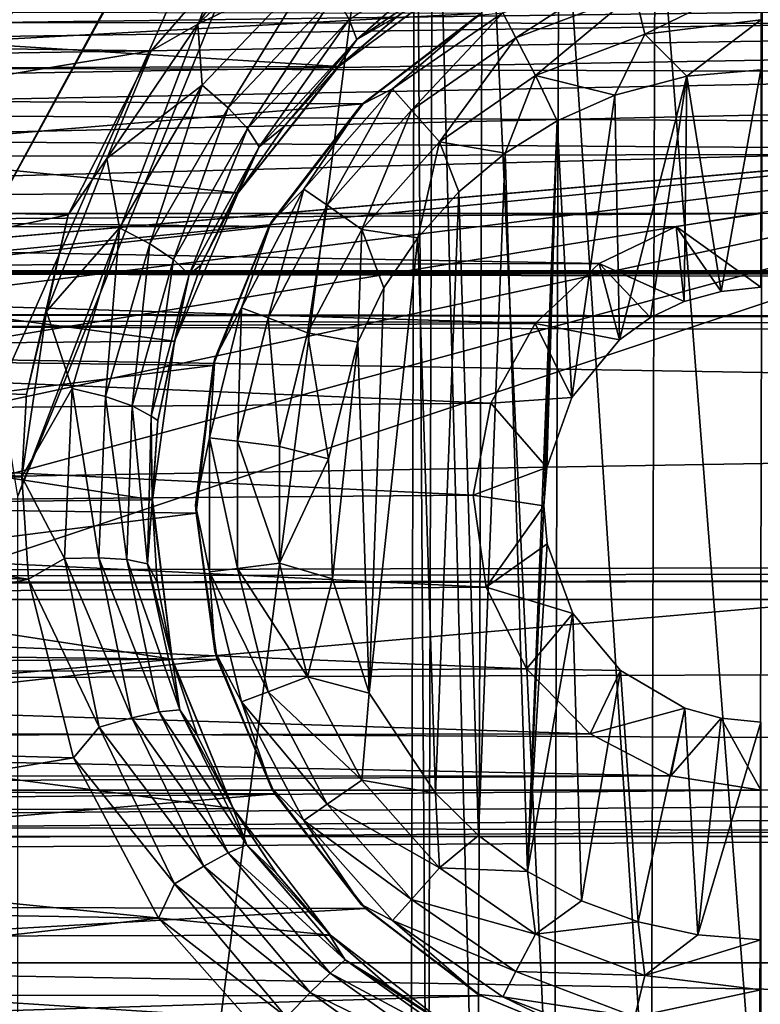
# Model space of a CAD drawing. Header units: metres. Extents: x -95 to 103, y -12 to 12.
# Tile 271 of 520: x -40.9 to -39.2, y 1.23 to 3.5. Entities that reach past the tile are written whole.
import ezdxf

# ---------------------------------------------------------------- set-up
doc = ezdxf.new("R2010")
doc.units = ezdxf.units.M
doc.layers.add('solid_P74500', color=7, linetype='CONTINUOUS')
doc.layers.add('solid_P74500_01', color=7, linetype='CONTINUOUS')

msp = doc.modelspace()

# ---------------------------------------------------------------- linework, layer by layer
at = {"layer": 'solid_P74500'}
for points in [[(-42.165943, 3.03888, -1.8), (-43.405056, 4.65, -1.8), (-39.668255, 5.292052, -1.8)], [(-41.947937, 3.150866, -1.8), (-42.165943, 3.03888, -1.8), (-39.668255, 5.292052, -1.8)], [(-41.947937, 3.150866, -1.8), (-39.668255, 5.292052, -1.8), (-39.842022, 5.118156, -1.8)], [(-41.703091, 3.190989, -1.8), (-41.947937, 3.150866, -1.8), (-39.842022, 5.118156, -1.8)], [(-41.458202, 3.152925, -1.8), (-41.703091, 3.190989, -1.8), (-39.842022, 5.118156, -1.8)], [(-41.238625, 3.042183, -1.8), (-41.458202, 3.152925, -1.8), (-39.842022, 5.118156, -1.8)], [(-41.063385, 2.868689, -1.8), (-41.238625, 3.042183, -1.8), (-39.842022, 5.118156, -1.8)], [(-41.063385, 2.868689, -1.8), (-39.842022, 5.118156, -1.8), (-39.954845, 4.898603, -1.8)], [(-40.949226, 2.648572, -1.8), (-41.063385, 2.868689, -1.8), (-39.954845, 4.898603, -1.8)], [(-40.908985, 2.4, -1.8), (-40.949226, 2.648572, -1.8), (-39.954845, 4.898603, -1.8)], [(-40.908985, 2.4, -1.8), (-39.954845, 4.898603, -1.8), (-39.994942, 4.65, -1.8)], [(-40.908985, -2.4, -1.8), (-40.908985, 2.4, -1.8), (-39.994942, 4.65, -1.8)], [(-40.006725, 0, -1.8), (-40.908985, -2.4, -1.8), (-39.994942, 4.65, -1.8)], [(-39.96603, 0.252288, -1.8), (-40.006725, 0, -1.8), (-39.994942, 4.65, -1.8)], [(-39.96603, 0.252288, -1.8), (-39.994942, 4.65, -1.8), (-39.954502, 4.400194, -1.8)], [(92.5, 3.494029, 12.000992), (92.5, 4.408051, 11.696763), (-94.018356, 3.995162, 11.844352)], [(-39.851536, 0.475095, -1.8), (-39.96603, 0.252288, -1.8), (-39.954502, 4.400194, -1.8)], [(-39.851536, 0.475095, -1.8), (-39.954502, 4.400194, -1.8), (-39.839775, 4.178985, -1.8)], [(-39.675194, 0.651567, -1.8), (-39.851536, 0.475095, -1.8), (-39.839775, 4.178985, -1.8)], [(-39.675194, 0.651567, -1.8), (-39.839775, 4.178985, -1.8), (-39.663666, 4.004628, -1.8)], [(92.5, 3.494029, 12.000992), (-94.018356, 3.995162, 11.844352), (-94.018356, 3.057308, 12.120349)], [(-39.452862, 0.765777, -1.8), (-39.675194, 0.651567, -1.8), (-39.663666, 4.004628, -1.8)], [(-39.452862, 0.765777, -1.8), (-39.663666, 4.004628, -1.8), (-39.442997, 3.893337, -1.8)], [(-39.203156, 0.806697, -1.8), (-39.452862, 0.765777, -1.8), (-39.442997, 3.893337, -1.8)], [(-39.203156, 0.806697, -1.8), (-39.442997, 3.893337, -1.8), (-39.196892, 3.855084, -1.8)], [(-38.953403, 0.767877, -1.8), (-39.203156, 0.806697, -1.8), (-39.196892, 3.855084, -1.8)], [(-84.199997, 3.049433, -8.148065), (-14.325, 3.841013, -7.806084), (-85.675003, 3.840867, -7.806155)], [(-84.199997, 3.049433, -8.148065), (-79.199997, 3.049433, -8.148065), (-14.325, 3.841013, -7.806084)], [(-79.199997, 3.049433, -8.148065), (-74.199997, 3.049433, -8.148065), (-14.325, 3.841013, -7.806084)], [(-74.199997, 3.049433, -8.148065), (-69.199997, 3.049433, -8.148065), (-14.325, 3.841013, -7.806084)], [(-69.199997, 3.049433, -8.148065), (-64.199997, 3.049433, -8.148065), (-14.325, 3.841013, -7.806084)], [(-64.199997, 3.049433, -8.148065), (-59.200001, 3.049433, -8.148065), (-14.325, 3.841013, -7.806084)], [(-59.200001, 3.049433, -8.148065), (-54.200001, 3.049433, -8.148065), (-14.325, 3.841013, -7.806084)], [(-54.200001, 3.049433, -8.148065), (-49.200001, 3.049433, -8.148065), (-14.325, 3.841013, -7.806084)], [(-49.200001, 3.049433, -8.148065), (-44.200001, 3.049433, -8.148065), (-14.325, 3.841013, -7.806084)], [(-44.200001, 3.049433, -8.148065), (-39.200001, 3.049433, -8.148065), (-14.325, 3.841013, -7.806084)], [(-40.320728, 3.746235, -11.925424), (-42.818439, 3.453269, -12.013532), (-43.094151, 3.760041, -11.921078)], [(-40.320728, 3.746235, -11.925424), (-40.602242, 3.423377, -12.022083), (-42.818439, 3.453269, -12.013532)], [(-40.494518, 3.485185, -11.999711), (-40.602242, 3.423377, -12.022083), (-40.320728, 3.746235, -11.925424)], [(-40.494518, 3.485185, -11.999711), (-40.320728, 3.746235, -11.925424), (-40.225342, 3.738253, -11.919397)], [(-40.494518, 3.485185, -11.999711), (-40.225342, 3.738253, -11.919397), (-40.226578, 3.61557, -11.920693)], [(-40.129227, 3.449822, -11.739178), (-40.147137, 3.49589, -11.822294), (-39.862034, 3.685124, -11.74824)], [(-39.851955, 3.638062, -11.66436), (-40.129227, 3.449822, -11.739178), (-39.862034, 3.685124, -11.74824)], [(-39.851955, 3.638062, -11.66436), (-40.033619, 3.504756, -11.6112), (-40.129227, 3.449822, -11.739178)], [(-40.170376, 3.387967, -10.989617), (-39.882603, 3.602482, -10.921178), (-43.510136, 3.598021, -10.922648)], [(-40.494518, 3.485185, -11.999711), (-40.226578, 3.61557, -11.920693), (-40.484955, 3.344436, -12.009718)], [(-40.425449, 3.292418, -11.971058), (-40.484955, 3.344436, -12.009718), (-40.226578, 3.61557, -11.920693)], [(-40.18029, 3.551624, -11.881824), (-40.425449, 3.292418, -11.971058), (-40.226578, 3.61557, -11.920693)], [(-40.033619, 3.504756, -11.6112), (-39.882603, 3.602482, -10.921178), (-40.170376, 3.387967, -10.989617)], [(-39.763344, 3.453363, -12.912048), (-39.793568, 3.510952, -12.814588), (-39.505669, 3.620139, -12.814588)], [(-39.490101, 3.556991, -12.912048), (-39.763344, 3.453363, -12.912048), (-39.505669, 3.620139, -12.814588)], [(-40.170376, 3.387967, -10.989617), (-43.510136, 3.598021, -10.922648), (-43.218449, 3.377074, -10.99297)], [(-39.490101, 3.556991, -12.912048), (-39.200001, 3.592215, -12.912048), (-39.466789, 3.462411, -12.977164)], [(-39.466789, 3.462411, -12.977164), (-39.200001, 3.592215, -12.912048), (-39.200001, 3.494805, -12.977164)], [(-39.490101, 3.556991, -12.912048), (-39.718075, 3.367111, -12.977164), (-39.763344, 3.453363, -12.912048)], [(-39.490101, 3.556991, -12.912048), (-39.466789, 3.462411, -12.977164), (-39.718075, 3.367111, -12.977164)], [(-8.2, 2.162539, 9.147798), (-90.699997, 2.162539, 9.147798), (-90.699997, 3.55, 8.703878)], [(-16.67, 3.05, 8.891428), (-8.2, 2.162539, 9.147798), (-90.699997, 3.55, 8.703878)], [(-16.67, 3.301332, 8.801205), (-16.67, 3.05, 8.891428), (-90.699997, 3.55, 8.703878)], [(-16.67, 3.301332, 8.801205), (-90.699997, 3.55, 8.703878), (-16.67, 3.55, 8.703878)], [(-16.950249, 3.457469, 0.5), (-16.67, 3.55, 0.5), (-88, 3.55, 0.5)], [(-42.130733, 2.890517, 0.5), (-37.956421, 3.255723, 0.5), (-88, 3.55, 0.5)], [(-16.950249, 3.457469, 0.5), (-88, 3.55, 0.5), (-37.956421, 3.255723, 0.5)], [(-40.380928, 3.244869, -11.911852), (-40.425449, 3.292418, -11.971058), (-40.18029, 3.551624, -11.881824)], [(-40.147137, 3.49589, -11.822294), (-40.380928, 3.244869, -11.911852), (-40.18029, 3.551624, -11.881824)], [(-39.842018, 3.510387, -9.256737), (-43.304291, 3.320911, -9.32639), (-43.571133, 3.51812, -9.253801)], [(-39.842018, 3.510387, -9.256737), (-40.11454, 3.302196, -9.333033), (-43.304291, 3.320911, -9.32639)], [(-39.849998, 3.505833, -12.7), (-40.11454, 3.302196, -9.333033), (-39.842018, 3.510387, -9.256737)], [(-39.793568, 3.510952, -12.814588), (-40.046974, 3.336038, -12.814588), (-39.849998, 3.505833, -12.7)], [(-40.003849, 3.287356, -12.912048), (-40.046974, 3.336038, -12.814588), (-39.793568, 3.510952, -12.814588)], [(-39.763344, 3.453363, -12.912048), (-40.003849, 3.287356, -12.912048), (-39.793568, 3.510952, -12.814588)], [(89.300003, 2.55, 12.237136), (92.5, 3.494029, 12.000992), (-94.018356, 3.057308, 12.120349)], [(-40.353828, 3.202644, -11.82919), (-40.380928, 3.244869, -11.911852), (-40.147137, 3.49589, -11.822294)], [(-40.129227, 3.449822, -11.739178), (-40.353828, 3.202644, -11.82919), (-40.147137, 3.49589, -11.822294)], [(-40.173637, 3.385997, -11.655835), (-40.033619, 3.504756, -11.6112), (-40.170376, 3.387967, -10.989617)], [(-40.129227, 3.449822, -11.739178), (-40.033619, 3.504756, -11.6112), (-40.173637, 3.385997, -11.655835)], [(-40.11924, 3.299239, -12.7), (-40.11454, 3.302196, -9.333033), (-39.849998, 3.505833, -12.7)], [(-40.046974, 3.336038, -12.814588), (-40.11924, 3.299239, -12.7), (-39.849998, 3.505833, -12.7)], [(-39.466789, 3.462411, -12.977164), (-39.200001, 3.494805, -12.977164), (-39.370331, 3.365383, -13)], [(-39.200001, 3.494805, -12.977164), (-39.200001, 3.38, -13), (-39.370331, 3.365383, -13)], [(-40.704361, 3.176526, -12.087856), (-40.602242, 3.423377, -12.022083), (-40.494518, 3.485185, -11.999711)], [(-40.704361, 3.176526, -12.087856), (-40.494518, 3.485185, -11.999711), (-40.484955, 3.344436, -12.009718)], [(-40.602242, 3.423377, -12.022083), (-42.62323, 3.089321, -12.112229), (-42.818439, 3.453269, -12.013532)], [(-40.129227, 3.449822, -11.739178), (-40.29739, 3.24933, -11.706601), (-40.353828, 3.202644, -11.82919)], [(-40.129227, 3.449822, -11.739178), (-40.173637, 3.385997, -11.655835), (-40.29739, 3.24933, -11.706601)], [(-39.763344, 3.453363, -12.912048), (-39.939251, 3.214443, -12.977164), (-40.003849, 3.287356, -12.912048)], [(-39.763344, 3.453363, -12.912048), (-39.718075, 3.367111, -12.977164), (-39.939251, 3.214443, -12.977164)], [(-39.718075, 3.367111, -12.977164), (-39.466789, 3.462411, -12.977164), (-39.535686, 3.321975, -13)], [(-39.466789, 3.462411, -12.977164), (-39.370331, 3.365383, -13), (-39.535686, 3.321975, -13)], [(-40.602242, 3.423377, -12.022083), (-40.792988, 3.046415, -12.123092), (-42.62323, 3.089321, -12.112229)], [(-40.704361, 3.176526, -12.087856), (-40.792988, 3.046415, -12.123092), (-40.602242, 3.423377, -12.022083)], [(-40.402279, 3.097138, -11.075095), (-40.170376, 3.387967, -10.989617), (-43.218449, 3.377074, -10.99297)], [(-40.402279, 3.097138, -11.075095), (-43.218449, 3.377074, -10.99297), (-42.987381, 3.07956, -11.079996)], [(-40.173637, 3.385997, -11.655835), (-40.170376, 3.387967, -10.989617), (-40.402279, 3.097138, -11.075095)], [(-40.29739, 3.24933, -11.706601), (-40.173637, 3.385997, -11.655835), (-40.402279, 3.097138, -11.075095)], [(-39.370331, 3.365383, -13), (-39.200001, 3.38, -13), (-39.291828, 2.870482, -13)], [(-39.200001, 3.38, -13), (-39.200001, 2.88, -13), (-39.291828, 2.870482, -13)], [(-39.939251, 3.214443, -12.977164), (-39.718075, 3.367111, -12.977164), (-39.788025, 3.188541, -13)], [(-39.718075, 3.367111, -12.977164), (-39.668499, 3.262584, -13), (-39.788025, 3.188541, -13)], [(-39.718075, 3.367111, -12.977164), (-39.535686, 3.321975, -13), (-39.668499, 3.262584, -13)], [(-39.535686, 3.321975, -13), (-39.370331, 3.365383, -13), (-39.525322, 2.759121, -13)], [(-39.370331, 3.365383, -13), (-39.4538, 2.810744, -13), (-39.525322, 2.759121, -13)], [(-39.370331, 3.365383, -13), (-39.376312, 2.847516, -13), (-39.4538, 2.810744, -13)], [(-39.370331, 3.365383, -13), (-39.291828, 2.870482, -13), (-39.376312, 2.847516, -13)], [(-40.704361, 3.176526, -12.087856), (-40.484955, 3.344436, -12.009718), (-40.67514, 3.016484, -12.105107)], [(-40.605118, 2.979831, -12.066458), (-40.67514, 3.016484, -12.105107), (-40.484955, 3.344436, -12.009718)], [(-40.425449, 3.292418, -11.971058), (-40.605118, 2.979831, -12.066458), (-40.484955, 3.344436, -12.009718)], [(-40.046974, 3.336038, -12.814588), (-40.25116, 3.105563, -12.814588), (-40.11924, 3.299239, -12.7)], [(-40.197632, 3.068617, -12.912048), (-40.25116, 3.105563, -12.814588), (-40.046974, 3.336038, -12.814588)], [(-40.003849, 3.287356, -12.912048), (-40.197632, 3.068617, -12.912048), (-40.046974, 3.336038, -12.814588)], [(-40.11454, 3.302196, -9.333033), (-43.086582, 3.050882, -9.41818), (-43.304291, 3.320911, -9.32639)], [(-39.668499, 3.262584, -13), (-39.535686, 3.321975, -13), (-39.634666, 2.626765, -13)], [(-39.535686, 3.321975, -13), (-39.525322, 2.759121, -13), (-39.634666, 2.626765, -13)], [(-40.11454, 3.302196, -9.333033), (-40.331928, 3.019476, -9.428296), (-43.086582, 3.050882, -9.41818)], [(-40.55072, 2.943987, -12.007269), (-40.605118, 2.979831, -12.066458), (-40.425449, 3.292418, -11.971058)], [(-40.380928, 3.244869, -11.911852), (-40.55072, 2.943987, -12.007269), (-40.425449, 3.292418, -11.971058)], [(-40.325832, 3.03, -12.7), (-40.331928, 3.019476, -9.428296), (-40.11454, 3.302196, -9.333033)], [(-40.325832, 3.03, -12.7), (-40.11454, 3.302196, -9.333033), (-40.11924, 3.299239, -12.7)], [(-40.25116, 3.105563, -12.814588), (-40.325832, 3.03, -12.7), (-40.11924, 3.299239, -12.7)], [(-40.003849, 3.287356, -12.912048), (-40.117466, 3.013281, -12.977164), (-40.197632, 3.068617, -12.912048)], [(-40.003849, 3.287356, -12.912048), (-39.939251, 3.214443, -12.977164), (-40.117466, 3.013281, -12.977164)], [(-39.736984, 1.536785, -13), (-39.788025, 3.188541, -13), (-39.668499, 3.262584, -13)], [(-39.736984, 1.536785, -13), (-39.668499, 3.262584, -13), (-39.69928, 2.377952, -13)], [(-39.668499, 3.262584, -13), (-39.69249, 2.46539, -13), (-39.69928, 2.377952, -13)], [(-39.668499, 3.262584, -13), (-39.634666, 2.626765, -13), (-39.69249, 2.46539, -13)], [(-43.453735, 1.765533, 2), (-42.043579, 1.894323, 2), (-37.956421, 3.255723, 2)], [(-43.31942, 2.109326, 2), (-43.453735, 1.765533, 2), (-37.956421, 3.255723, 2)], [(-43.105709, 2.409473, 2), (-43.31942, 2.109326, 2), (-37.956421, 3.255723, 2)], [(-42.825325, 2.648513, 2), (-43.105709, 2.409473, 2), (-37.956421, 3.255723, 2)], [(-42.494564, 2.812256, 2), (-42.825325, 2.648513, 2), (-37.956421, 3.255723, 2)], [(-42.130733, 2.890517, 2), (-42.494564, 2.812256, 2), (-37.956421, 3.255723, 2)], [(-37.956421, 3.255723, 2), (-37.956421, 3.255723, 0.5), (-42.130733, 2.890517, 0.5)], [(-42.130733, 2.890517, 2), (-37.956421, 3.255723, 2), (-42.130733, 2.890517, 0.5)], [(-42.043579, 1.894323, 2), (-37.956421, 2.251903, 2), (-37.956421, 3.255723, 2)], [(-40.514515, 2.909207, -11.924637), (-40.55072, 2.943987, -12.007269), (-40.380928, 3.244869, -11.911852)], [(-40.353828, 3.202644, -11.82919), (-40.514515, 2.909207, -11.924637), (-40.380928, 3.244869, -11.911852)], [(-40.402443, 3.09703, -11.758948), (-40.29739, 3.24933, -11.706601), (-40.402279, 3.097138, -11.075095)], [(-40.353828, 3.202644, -11.82919), (-40.29739, 3.24933, -11.706601), (-40.402443, 3.09703, -11.758948)], [(-40.353828, 3.202644, -11.82919), (-40.486797, 2.931499, -11.812193), (-40.514515, 2.909207, -11.924637)], [(-40.353828, 3.202644, -11.82919), (-40.402443, 3.09703, -11.758948), (-40.486797, 2.931499, -11.812193)], [(-40.117466, 3.013281, -12.977164), (-39.939251, 3.214443, -12.977164), (-39.98888, 2.99403, -13)], [(-39.939251, 3.214443, -12.977164), (-39.894634, 3.099296, -13), (-39.98888, 2.99403, -13)], [(-39.939251, 3.214443, -12.977164), (-39.788025, 3.188541, -13), (-39.894634, 3.099296, -13)], [(-40.843002, 2.824502, -12.176331), (-40.792988, 3.046415, -12.123092), (-40.704361, 3.176526, -12.087856)], [(-40.843002, 2.824502, -12.176331), (-40.704361, 3.176526, -12.087856), (-40.67514, 3.016484, -12.105107)], [(-39.849243, 1.619436, -13), (-39.894634, 3.099296, -13), (-39.788025, 3.188541, -13)], [(-39.736984, 1.536785, -13), (-39.849243, 1.619436, -13), (-39.788025, 3.188541, -13)], [(-40.25116, 3.105563, -12.814588), (-40.394253, 2.832921, -12.814588), (-40.325832, 3.03, -12.7)], [(-40.333443, 2.809857, -12.912048), (-40.394253, 2.832921, -12.814588), (-40.25116, 3.105563, -12.814588)], [(-40.197632, 3.068617, -12.912048), (-40.333443, 2.809857, -12.912048), (-40.25116, 3.105563, -12.814588)], [(-40.548115, 2.756503, -11.164752), (-40.402279, 3.097138, -11.075095), (-42.987381, 3.07956, -11.079996)], [(-40.548115, 2.756503, -11.164752), (-42.987381, 3.07956, -11.079996), (-42.84621, 2.735547, -11.169906)], [(-40.792988, 3.046415, -12.123092), (-42.517639, 2.687148, -12.207753), (-42.62323, 3.089321, -12.112229)], [(-40.402443, 3.09703, -11.758948), (-40.402279, 3.097138, -11.075095), (-40.548115, 2.756503, -11.164752)], [(-40.486797, 2.931499, -11.812193), (-40.402443, 3.09703, -11.758948), (-40.548115, 2.756503, -11.164752)], [(-39.948109, 1.71681, -13), (-39.98888, 2.99403, -13), (-39.894634, 3.099296, -13)], [(-39.849243, 1.619436, -13), (-39.948109, 1.71681, -13), (-39.894634, 3.099296, -13)], [(89.300003, 2.55, 12.237136), (-94.018356, 3.057308, 12.120349), (-94.018356, 2.100752, 12.322209)], [(-40.197632, 3.068617, -12.912048), (-40.242359, 2.775315, -12.977164), (-40.333443, 2.809857, -12.912048)], [(-40.197632, 3.068617, -12.912048), (-40.117466, 3.013281, -12.977164), (-40.242359, 2.775315, -12.977164)], [(-44.200001, 3.049433, -8.148065), (-43.997627, 3.017784, -8.15984), (-39.200001, 3.049433, -8.148065)], [(-43.997627, 3.017784, -8.15984), (-39.394733, 3.020148, -8.158965), (-39.200001, 3.049433, -8.148065)], [(-40.331928, 3.019476, -9.428296), (-42.949402, 2.733988, -9.515004), (-43.086582, 3.050882, -9.41818)], [(-40.792988, 3.046415, -12.123092), (-40.888783, 2.63359, -12.219419), (-42.517639, 2.687148, -12.207753)], [(-40.843002, 2.824502, -12.176331), (-40.888783, 2.63359, -12.219419), (-40.792988, 3.046415, -12.123092)], [(-39.200001, 2.88, -13), (-39.200001, 3.049433, -8.148065), (-39.394733, 3.020148, -8.158965)], [(-43.997627, 3.017784, -8.15984), (-39.571693, 2.935004, -8.189979), (-39.394733, 3.020148, -8.158965)], [(-43.997627, 3.017784, -8.15984), (-43.813747, 2.924519, -8.193728), (-39.571693, 2.935004, -8.189979)], [(-40.331928, 3.019476, -9.428296), (-40.459759, 2.700557, -9.524547), (-42.949402, 2.733988, -9.515004)], [(-40.843002, 2.824502, -12.176331), (-40.67514, 3.016484, -12.105107), (-40.784031, 2.647307, -12.197984)], [(-40.707272, 2.628829, -12.159169), (-40.784031, 2.647307, -12.197984), (-40.67514, 3.016484, -12.105107)], [(-40.605118, 2.979831, -12.066458), (-40.707272, 2.628829, -12.159169), (-40.67514, 3.016484, -12.105107)], [(-40.455704, 2.716465, -12.7), (-40.459759, 2.700557, -9.524547), (-40.331928, 3.019476, -9.428296)], [(-40.455704, 2.716465, -12.7), (-40.331928, 3.019476, -9.428296), (-40.325832, 3.03, -12.7)], [(-40.394253, 2.832921, -12.814588), (-40.455704, 2.716465, -12.7), (-40.325832, 3.03, -12.7)], [(-40.242359, 2.775315, -12.977164), (-40.117466, 3.013281, -12.977164), (-40.127319, 2.75358, -13)], [(-40.117466, 3.013281, -12.977164), (-40.066879, 2.878491, -13), (-40.127319, 2.75358, -13)], [(-40.117466, 3.013281, -12.977164), (-39.98888, 2.99403, -13), (-40.066879, 2.878491, -13)], [(-39.376312, 2.847516, -13), (-39.394733, 3.020148, -8.158965), (-39.571693, 2.935004, -8.189979)], [(-39.291828, 2.870482, -13), (-39.200001, 2.88, -13), (-39.394733, 3.020148, -8.158965)], [(-39.376312, 2.847516, -13), (-39.291828, 2.870482, -13), (-39.394733, 3.020148, -8.158965)], [(-40.101101, 1.946654, -13), (-40.066879, 2.878491, -13), (-39.98888, 2.99403, -13)], [(-39.948109, 1.71681, -13), (-40.101101, 1.946654, -13), (-39.98888, 2.99403, -13)], [(-40.645832, 2.607852, -12.09973), (-40.707272, 2.628829, -12.159169), (-40.605118, 2.979831, -12.066458)], [(-40.55072, 2.943987, -12.007269), (-40.645832, 2.607852, -12.09973), (-40.605118, 2.979831, -12.066458)], [(-40.602276, 2.584072, -12.016753), (-40.645832, 2.607852, -12.09973), (-40.55072, 2.943987, -12.007269)], [(-40.514515, 2.909207, -11.924637), (-40.602276, 2.584072, -12.016753), (-40.55072, 2.943987, -12.007269)], [(-43.813747, 2.924519, -8.193728), (-39.719204, 2.796605, -8.238264), (-39.571693, 2.935004, -8.189979)], [(-43.813747, 2.924519, -8.193728), (-43.664497, 2.774547, -8.245719), (-39.719204, 2.796605, -8.238264)], [(-40.548637, 2.755737, -11.865966), (-40.486797, 2.931499, -11.812193), (-40.548115, 2.756503, -11.164752)], [(-40.514515, 2.909207, -11.924637), (-40.486797, 2.931499, -11.812193), (-40.548637, 2.755737, -11.865966)], [(-39.525322, 2.759121, -13), (-39.571693, 2.935004, -8.189979), (-39.719204, 2.796605, -8.238264)], [(-39.4538, 2.810744, -13), (-39.376312, 2.847516, -13), (-39.571693, 2.935004, -8.189979)], [(-39.525322, 2.759121, -13), (-39.4538, 2.810744, -13), (-39.571693, 2.935004, -8.189979)], [(-90.699997, 2.917726, 11.123708), (89.300003, 2.45, 11.235991), (-92.5, 1.797969, 11.358385)], [(-90.699997, 2.917726, 11.123708), (-16.78986, 2.912514, 11.097919), (-17, 2.917726, 11.123708)], [(-90.699997, 2.910733, 11.071284), (-16.78986, 2.912514, 11.097919), (-90.699997, 2.917726, 11.123708)], [(-90.699997, 2.910733, 11.071284), (-16.580158, 2.910733, 11.071284), (-16.78986, 2.912514, 11.097919)], [(-90.699997, 1.617044, 10.880484), (-13, 1.617046, 10.880494), (-13, 2.910733, 10.607904)], [(-14.790274, 2.910733, 10.839775), (-16.580158, 2.910733, 11.071284), (-90.699997, 2.910733, 11.071284)], [(-90.699997, 2.910733, 11.071284), (-13, 2.910733, 10.607904), (-14.790274, 2.910733, 10.839775)], [(-90.699997, 2.910733, 11.071284), (-90.699997, 2.910733, 11.022143), (-13, 2.910733, 10.607904)], [(-90.699997, 2.910733, 10.607904), (-13, 2.910733, 10.607904), (-90.699997, 2.910733, 11.022143)], [(-90.699997, 1.617044, 10.880484), (-13, 2.910733, 10.607904), (-90.699997, 2.910733, 10.607904)], [(-40.514515, 2.909207, -11.924637), (-40.586571, 2.573435, -11.916116), (-40.602276, 2.584072, -12.016753)], [(-40.514515, 2.909207, -11.924637), (-40.548637, 2.755737, -11.865966), (-40.586571, 2.573435, -11.916116)], [(-40.101101, 1.946654, -13), (-40.127319, 2.75358, -13), (-40.066879, 2.878491, -13)], [(-40.394253, 2.832921, -12.814588), (-40.467941, 2.533956, -12.814588), (-40.455704, 2.716465, -12.7)], [(-40.403378, 2.526116, -12.912048), (-40.467941, 2.533956, -12.814588), (-40.394253, 2.832921, -12.814588)], [(-40.333443, 2.809857, -12.912048), (-40.403378, 2.526116, -12.912048), (-40.394253, 2.832921, -12.814588)], [(-40.843002, 2.824502, -12.176331), (-40.899837, 2.444274, -12.258692), (-40.888783, 2.63359, -12.219419)], [(-40.843002, 2.824502, -12.176331), (-40.784031, 2.647307, -12.197984), (-40.899837, 2.444274, -12.258692)], [(-40.333443, 2.809857, -12.912048), (-40.306675, 2.514375, -12.977164), (-40.403378, 2.526116, -12.912048)], [(-40.333443, 2.809857, -12.912048), (-40.242359, 2.775315, -12.977164), (-40.306675, 2.514375, -12.977164)], [(-43.664497, 2.774547, -8.245719), (-39.821316, 2.613603, -8.298137), (-39.719204, 2.796605, -8.238264)], [(-39.634666, 2.626765, -13), (-39.719204, 2.796605, -8.238264), (-39.821316, 2.613603, -8.298137)], [(-39.634666, 2.626765, -13), (-39.525322, 2.759121, -13), (-39.719204, 2.796605, -8.238264)], [(-43.664497, 2.774547, -8.245719), (-43.567863, 2.582519, -8.307863), (-39.821316, 2.613603, -8.298137)], [(-40.306675, 2.514375, -12.977164), (-40.242359, 2.775315, -12.977164), (-40.194279, 2.485715, -13)], [(-40.242359, 2.775315, -12.977164), (-40.127319, 2.75358, -13), (-40.194279, 2.485715, -13)], [(-40.599396, 2.391351, -11.248619), (-40.548115, 2.756503, -11.164752), (-42.84621, 2.735547, -11.169906)], [(-40.548637, 2.755737, -11.865966), (-40.548115, 2.756503, -11.164752), (-40.599396, 2.391351, -11.248619)], [(-40.586571, 2.573435, -11.916116), (-40.548637, 2.755737, -11.865966), (-40.599396, 2.391351, -11.248619)], [(-40.18536, 2.209673, -13), (-40.194279, 2.485715, -13), (-40.127319, 2.75358, -13)], [(-40.101101, 1.946654, -13), (-40.18536, 2.209673, -13), (-40.127319, 2.75358, -13)], [(-40.459759, 2.700557, -9.524547), (-42.900593, 2.393657, -9.606269), (-42.949402, 2.733988, -9.515004)], [(-40.599396, 2.391351, -11.248619), (-42.84621, 2.735547, -11.169906), (-42.80077, 2.369275, -11.25329)], [(-40.459759, 2.700557, -9.524547), (-40.49892, 2.360528, -9.614464), (-42.900593, 2.393657, -9.606269)], [(-40.5, 2.38, -12.7), (-40.459759, 2.700557, -9.524547), (-40.455704, 2.716465, -12.7)], [(-40.467941, 2.533956, -12.814588), (-40.5, 2.38, -12.7), (-40.455704, 2.716465, -12.7)], [(-40.5, 2.38, -12.7), (-40.49892, 2.360528, -9.614464), (-40.459759, 2.700557, -9.524547)], [(-40.899837, 2.444274, -12.258692), (-42.500256, 2.4446, -12.258627), (-42.517639, 2.687148, -12.207753)], [(-40.888783, 2.63359, -12.219419), (-40.899837, 2.444274, -12.258692), (-42.517639, 2.687148, -12.207753)], [(-40.784031, 2.647307, -12.197984), (-40.801281, 2.256562, -12.280822), (-40.899837, 2.444274, -12.258692)], [(-40.722477, 2.258013, -12.241749), (-40.801281, 2.256562, -12.280822), (-40.784031, 2.647307, -12.197984)], [(-40.707272, 2.628829, -12.159169), (-40.722477, 2.258013, -12.241749), (-40.784031, 2.647307, -12.197984)], [(-40.658051, 2.254098, -12.181918), (-40.722477, 2.258013, -12.241749), (-40.707272, 2.628829, -12.159169)], [(-40.645832, 2.607852, -12.09973), (-40.658051, 2.254098, -12.181918), (-40.707272, 2.628829, -12.159169)], [(-39.69249, 2.46539, -13), (-39.634666, 2.626765, -13), (-39.821316, 2.613603, -8.298137)], [(-43.567863, 2.582519, -8.307863), (-39.861565, 2.402006, -8.36184), (-39.821316, 2.613603, -8.298137)], [(-40.61042, 2.244019, -12.098397), (-40.658051, 2.254098, -12.181918), (-40.645832, 2.607852, -12.09973)], [(-40.602276, 2.584072, -12.016753), (-40.61042, 2.244019, -12.098397), (-40.645832, 2.607852, -12.09973)], [(-39.69249, 2.46539, -13), (-39.821316, 2.613603, -8.298137), (-39.861565, 2.402006, -8.36184)], [(-43.567863, 2.582519, -8.307863), (-43.538475, 2.371784, -8.370462), (-39.861565, 2.402006, -8.36184)], [(-40.602276, 2.584072, -12.016753), (-40.599979, 2.387462, -11.963368), (-40.61042, 2.244019, -12.098397)], [(-40.602276, 2.584072, -12.016753), (-40.586571, 2.573435, -11.916116), (-40.599979, 2.387462, -11.963368)], [(-40.599979, 2.387462, -11.963368), (-40.586571, 2.573435, -11.916116), (-40.599396, 2.391351, -11.248619)], [(89.300003, 2.500021, 12.247444), (89.300003, 2.55, 12.237136), (-94.018356, 2.100752, 12.322209)], [(-40.467941, 2.533956, -12.814588), (-40.467941, 2.226044, -12.814588), (-40.5, 2.38, -12.7)], [(-40.403378, 2.233884, -12.912048), (-40.467941, 2.226044, -12.814588), (-40.467941, 2.533956, -12.814588)], [(-40.403378, 2.526116, -12.912048), (-40.403378, 2.233884, -12.912048), (-40.467941, 2.533956, -12.814588)], [(-40.403378, 2.526116, -12.912048), (-40.306675, 2.514375, -12.977164), (-40.306675, 2.245625, -12.977164)], [(-40.403378, 2.526116, -12.912048), (-40.306675, 2.245625, -12.977164), (-40.403378, 2.233884, -12.912048)], [(-40.306675, 2.245625, -12.977164), (-40.306675, 2.514375, -12.977164), (-40.194279, 2.485715, -13)], [(89.300003, 2.45, 12.257548), (89.300003, 2.500021, 12.247444), (-94.018356, 2.100752, 12.322209)], [(-40.306675, 2.245625, -12.977164), (-40.194279, 2.485715, -13), (-40.18536, 2.209673, -13)], [(92.5, 2.45, 12.257548), (89.300003, 2.45, 12.257548), (-94.018356, 2.100752, 12.322209)], [(92.5, 1.230983, 12.439234), (92.5, 2.45, 12.257548), (-94.018356, 2.100752, 12.322209)], [(-39.69928, 2.377952, -13), (-39.69249, 2.46539, -13), (-39.861565, 2.402006, -8.36184)], [(-40.884411, 2.208822, -12.303296), (-42.509251, 2.265586, -12.292971), (-42.500256, 2.4446, -12.258627)], [(-40.899837, 2.444274, -12.258692), (-40.884411, 2.208822, -12.303296), (-42.500256, 2.4446, -12.258627)], [(-40.801281, 2.256562, -12.280822), (-40.884411, 2.208822, -12.303296), (-40.899837, 2.444274, -12.258692)], [(-43.538475, 2.371784, -8.370462), (-39.831985, 2.190957, -8.419602), (-39.861565, 2.402006, -8.36184)], [(-39.69928, 2.377952, -13), (-39.861565, 2.402006, -8.36184), (-39.831985, 2.190957, -8.419602)], [(-40.49892, 2.360528, -9.614464), (-42.942589, 2.051732, -9.685061), (-42.900593, 2.393657, -9.606269)], [(-40.553837, 2.025086, -11.320292), (-40.599396, 2.391351, -11.248619), (-42.80077, 2.369275, -11.25329)], [(-40.61042, 2.244019, -12.098397), (-40.599979, 2.387462, -11.963368), (-40.588638, 2.201991, -12.006568)], [(-40.599979, 2.387462, -11.963368), (-40.599396, 2.391351, -11.248619), (-40.553837, 2.025086, -11.320292)], [(-40.588638, 2.201991, -12.006568), (-40.599979, 2.387462, -11.963368), (-40.553837, 2.025086, -11.320292)], [(-40.455704, 2.043535, -12.7), (-40.49892, 2.360528, -9.614464), (-40.5, 2.38, -12.7)], [(-40.467941, 2.226044, -12.814588), (-40.455704, 2.043535, -12.7), (-40.5, 2.38, -12.7)], [(-39.691769, 2.290595, -13), (-39.69928, 2.377952, -13), (-39.831985, 2.190957, -8.419602)], [(-39.736984, 1.536785, -13), (-39.69928, 2.377952, -13), (-39.691769, 2.290595, -13)], [(-43.538475, 2.371784, -8.370462), (-43.577015, 2.164172, -8.426527), (-39.831985, 2.190957, -8.419602)], [(-40.49892, 2.360528, -9.614464), (-40.450348, 2.023985, -9.690897), (-42.942589, 2.051732, -9.685061)], [(-40.553837, 2.025086, -11.320292), (-42.80077, 2.369275, -11.25329), (-42.851048, 2.005872, -11.323713)], [(-40.455704, 2.043535, -12.7), (-40.450348, 2.023985, -9.690897), (-40.49892, 2.360528, -9.614464)], [(-39.632656, 2.12986, -13), (-39.691769, 2.290595, -13), (-39.831985, 2.190957, -8.419602)], [(-39.736984, 1.536785, -13), (-39.691769, 2.290595, -13), (-39.632656, 2.12986, -13)], [(-40.884411, 2.208822, -12.303296), (-42.600765, 1.848754, -12.362529), (-42.509251, 2.265586, -12.292971)], [(-37.956421, 2.251903, 0.5), (-42.043579, 1.894323, 0.5), (-37.956421, -2.251903, 0.5)], [(-42.043579, 1.894323, 2), (-42.043579, 1.894323, 0.5), (-37.956421, 2.251903, 0.5)], [(-42.043579, 1.894323, 2), (-37.956421, 2.251903, 0.5), (-37.956421, 2.251903, 2)], [(-40.801281, 2.256562, -12.280822), (-40.721977, 1.868394, -12.348516), (-40.884411, 2.208822, -12.303296)], [(-40.722477, 2.258013, -12.241749), (-40.646332, 1.890047, -12.309185), (-40.801281, 2.256562, -12.280822)], [(-40.646332, 1.890047, -12.309185), (-40.721977, 1.868394, -12.348516), (-40.801281, 2.256562, -12.280822)], [(-40.583664, 1.903864, -12.248962), (-40.646332, 1.890047, -12.309185), (-40.722477, 2.258013, -12.241749)], [(-40.658051, 2.254098, -12.181918), (-40.583664, 1.903864, -12.248962), (-40.722477, 2.258013, -12.241749)], [(-40.536175, 1.908604, -12.164898), (-40.583664, 1.903864, -12.248962), (-40.658051, 2.254098, -12.181918)], [(-40.61042, 2.244019, -12.098397), (-40.536175, 1.908604, -12.164898), (-40.658051, 2.254098, -12.181918)], [(-40.61042, 2.244019, -12.098397), (-40.588638, 2.201991, -12.006568), (-40.553314, 2.021481, -12.043843)], [(-40.61042, 2.244019, -12.098397), (-40.553314, 2.021481, -12.043843), (-40.536175, 1.908604, -12.164898)], [(-40.403378, 2.233884, -12.912048), (-40.306675, 2.245625, -12.977164), (-40.242359, 1.984685, -12.977164)], [(-40.242359, 1.984685, -12.977164), (-40.306675, 2.245625, -12.977164), (-40.18536, 2.209673, -13)], [(-40.403378, 2.233884, -12.912048), (-40.333443, 1.950143, -12.912048), (-40.467941, 2.226044, -12.814588)], [(-40.467941, 2.226044, -12.814588), (-40.394253, 1.92708, -12.814588), (-40.455704, 2.043535, -12.7)], [(-40.333443, 1.950143, -12.912048), (-40.394253, 1.92708, -12.814588), (-40.467941, 2.226044, -12.814588)], [(-40.403378, 2.233884, -12.912048), (-40.242359, 1.984685, -12.977164), (-40.333443, 1.950143, -12.912048)], [(-40.884411, 2.208822, -12.303296), (-40.780819, 1.798082, -12.37), (-42.600765, 1.848754, -12.362529)], [(-40.721977, 1.868394, -12.348516), (-40.780819, 1.798082, -12.37), (-40.884411, 2.208822, -12.303296)], [(-40.553314, 2.021481, -12.043843), (-40.588638, 2.201991, -12.006568), (-40.553837, 2.025086, -11.320292)], [(-40.242359, 1.984685, -12.977164), (-40.18536, 2.209673, -13), (-40.101101, 1.946654, -13)], [(-43.577015, 2.164172, -8.426527), (-39.739246, 2.0028, -8.466332), (-39.831985, 2.190957, -8.419602)], [(-39.632656, 2.12986, -13), (-39.831985, 2.190957, -8.419602), (-39.739246, 2.0028, -8.466332)], [(-8.2, 0.726812, 9.37156), (-90.699997, 0.726812, 9.37156), (-90.699997, 2.162539, 9.147798)], [(-8.2, 0.726812, 9.37156), (-90.699997, 2.162539, 9.147798), (-8.2, 2.162539, 9.147798)], [(-43.577015, 2.164172, -8.426527), (-43.673595, 1.985125, -8.470494), (-39.739246, 2.0028, -8.466332)], [(-39.523323, 1.999008, -13), (-39.632656, 2.12986, -13), (-39.739246, 2.0028, -8.466332)], [(-39.612873, 1.469263, -13), (-39.736984, 1.536785, -13), (-39.632656, 2.12986, -13)], [(-39.612873, 1.469263, -13), (-39.632656, 2.12986, -13), (-39.523323, 1.999008, -13)], [(92.5, 1.230983, 12.439234), (-94.018356, 2.100752, 12.322209), (-94.018356, 1.131346, 12.448697)], [(-40.450348, 2.023985, -9.690897), (-43.073563, 1.731045, -9.747486), (-42.942589, 2.051732, -9.685061)], [(-40.325832, 1.73, -12.7), (-40.450348, 2.023985, -9.690897), (-40.455704, 2.043535, -12.7)], [(-40.394253, 1.92708, -12.814588), (-40.325832, 1.73, -12.7), (-40.455704, 2.043535, -12.7)], [(-40.450348, 2.023985, -9.690897), (-40.317436, 1.715714, -9.750196), (-43.073563, 1.731045, -9.747486)], [(-40.413464, 1.68181, -11.376358), (-40.553837, 2.025086, -11.320292), (-42.851048, 2.005872, -11.323713)], [(-40.553314, 2.021481, -12.043843), (-40.553837, 2.025086, -11.320292), (-40.413464, 1.68181, -11.376358)], [(-40.495232, 1.84861, -12.075829), (-40.553314, 2.021481, -12.043843), (-40.413464, 1.68181, -11.376358)], [(-40.536175, 1.908604, -12.164898), (-40.553314, 2.021481, -12.043843), (-40.495232, 1.84861, -12.075829)], [(-40.325832, 1.73, -12.7), (-40.317436, 1.715714, -9.750196), (-40.450348, 2.023985, -9.690897)], [(-43.673595, 1.985125, -8.470494), (-39.592632, 1.853611, -8.500242), (-39.739246, 2.0028, -8.466332)], [(-40.413464, 1.68181, -11.376358), (-42.851048, 2.005872, -11.323713), (-42.993355, 1.6701, -11.378082)], [(-39.523323, 1.999008, -13), (-39.739246, 2.0028, -8.466332), (-39.592632, 1.853611, -8.500242)], [(-39.482491, 1.420984, -13), (-39.612873, 1.469263, -13), (-39.523323, 1.999008, -13)], [(-39.375313, 1.912145, -13), (-39.523323, 1.999008, -13), (-39.592632, 1.853611, -8.500242)], [(-39.482491, 1.420984, -13), (-39.523323, 1.999008, -13), (-39.375313, 1.912145, -13)], [(-43.673595, 1.985125, -8.470494), (-43.817497, 1.845929, -8.501914), (-39.592632, 1.853611, -8.500242)], [(-40.333443, 1.950143, -12.912048), (-40.242359, 1.984685, -12.977164), (-40.117466, 1.746719, -12.977164)], [(-40.117466, 1.746719, -12.977164), (-40.242359, 1.984685, -12.977164), (-40.101101, 1.946654, -13)], [(-40.333443, 1.950143, -12.912048), (-40.197632, 1.691383, -12.912048), (-40.394253, 1.92708, -12.814588)], [(-40.333443, 1.950143, -12.912048), (-40.117466, 1.746719, -12.977164), (-40.197632, 1.691383, -12.912048)], [(-40.394253, 1.92708, -12.814588), (-40.25116, 1.654437, -12.814588), (-40.325832, 1.73, -12.7)], [(-40.197632, 1.691383, -12.912048), (-40.25116, 1.654437, -12.814588), (-40.394253, 1.92708, -12.814588)], [(-40.117466, 1.746719, -12.977164), (-40.101101, 1.946654, -13), (-39.948109, 1.71681, -13)], [(-40.583664, 1.903864, -12.248962), (-40.424973, 1.579662, -12.298818), (-40.646332, 1.890047, -12.309185)], [(-40.536175, 1.908604, -12.164898), (-40.381939, 1.598546, -12.214341), (-40.583664, 1.903864, -12.248962)], [(-40.381939, 1.598546, -12.214341), (-40.424973, 1.579662, -12.298818), (-40.583664, 1.903864, -12.248962)], [(-40.536175, 1.908604, -12.164898), (-40.495232, 1.84861, -12.075829), (-40.415131, 1.684692, -12.102952)], [(-40.536175, 1.908604, -12.164898), (-40.415131, 1.684692, -12.102952), (-40.381939, 1.598546, -12.214341)], [(-39.375313, 1.912145, -13), (-39.592632, 1.853611, -8.500242), (-39.4072, 1.757161, -8.520703)], [(-39.345043, 1.39136, -13), (-39.482491, 1.420984, -13), (-39.375313, 1.912145, -13)], [(-39.291309, 1.889473, -13), (-39.375313, 1.912145, -13), (-39.4072, 1.757161, -8.520703)], [(-39.345043, 1.39136, -13), (-39.375313, 1.912145, -13), (-39.291309, 1.889473, -13)], [(-42.043579, 1.894323, 0.5), (-42.043579, -1.894323, 0.5), (-37.956421, -2.251903, 0.5)], [(-40.646332, 1.890047, -12.309185), (-40.481113, 1.549147, -12.359338), (-40.721977, 1.868394, -12.348516)], [(-40.424973, 1.579662, -12.298818), (-40.481113, 1.549147, -12.359338), (-40.646332, 1.890047, -12.309185)], [(-39.291309, 1.889473, -13), (-39.4072, 1.757161, -8.520703), (-39.200001, 1.723817, -8.527512)], [(-39.345043, 1.39136, -13), (-39.291309, 1.889473, -13), (-39.200001, 1.88, -13)], [(-39.345043, 1.39136, -13), (-39.200001, 1.88, -13), (-39.200001, 1.38, -13)], [(-39.291309, 1.889473, -13), (-39.200001, 1.723817, -8.527512), (-39.200001, 1.88, -13)], [(-40.721977, 1.868394, -12.348516), (-40.548454, 1.508634, -12.398865), (-40.780819, 1.798082, -12.37)], [(-40.481113, 1.549147, -12.359338), (-40.548454, 1.508634, -12.398865), (-40.721977, 1.868394, -12.348516)], [(-43.817497, 1.845929, -8.501914), (-43.996643, 1.756095, -8.520923), (-39.4072, 1.757161, -8.520703)], [(-43.817497, 1.845929, -8.501914), (-39.4072, 1.757161, -8.520703), (-39.592632, 1.853611, -8.500242)], [(-40.780819, 1.798082, -12.37), (-42.789726, 1.466333, -12.413697), (-42.600765, 1.848754, -12.362529)], [(-40.415131, 1.684692, -12.102952), (-40.495232, 1.84861, -12.075829), (-40.413464, 1.68181, -11.376358)], [(-92.5, 1.797969, 11.358385), (-17, 0.3, 11.496086), (-90.699997, 0.3, 11.496086)], [(-92.5, 1.797969, 11.358385), (89.300003, 1.232091, 11.4338), (-17, 0.3, 11.496086)], [(-40.780819, 1.798082, -12.37), (-40.585335, 1.429255, -12.41802), (-42.789726, 1.466333, -12.413697)], [(-40.548454, 1.508634, -12.398865), (-40.585335, 1.429255, -12.41802), (-40.780819, 1.798082, -12.37)], [(-44.200001, 1.723817, -8.527512), (-39.200001, 1.723817, -8.527512), (-39.4072, 1.757161, -8.520703)], [(-43.996643, 1.756095, -8.520923), (-44.200001, 1.723817, -8.527512), (-39.4072, 1.757161, -8.520703)], [(-40.197632, 1.691383, -12.912048), (-40.117466, 1.746719, -12.977164), (-39.939251, 1.545556, -12.977164)], [(-39.939251, 1.545556, -12.977164), (-40.117466, 1.746719, -12.977164), (-39.948109, 1.71681, -13)], [(-19.200001, 1.723817, -8.527512), (-85.675003, 1.326951, -8.597916), (-14.325, 1.327031, -8.597901)], [(-24.200001, 1.723817, -8.527512), (-85.675003, 1.326951, -8.597916), (-19.200001, 1.723817, -8.527512)], [(-29.200001, 1.723817, -8.527512), (-85.675003, 1.326951, -8.597916), (-24.200001, 1.723817, -8.527512)], [(-34.200001, 1.723817, -8.527512), (-85.675003, 1.326951, -8.597916), (-29.200001, 1.723817, -8.527512)], [(-39.200001, 1.723817, -8.527512), (-85.675003, 1.326951, -8.597916), (-34.200001, 1.723817, -8.527512)], [(-44.200001, 1.723817, -8.527512), (-85.675003, 1.326951, -8.597916), (-39.200001, 1.723817, -8.527512)], [(-40.317436, 1.715714, -9.750196), (-43.281578, 1.460365, -9.791698), (-43.073563, 1.731045, -9.747486)], [(-40.11924, 1.460761, -12.7), (-40.317436, 1.715714, -9.750196), (-40.325832, 1.73, -12.7)], [(-40.25116, 1.654437, -12.814588), (-40.11924, 1.460761, -12.7), (-40.325832, 1.73, -12.7)], [(-40.317436, 1.715714, -9.750196), (-40.109528, 1.451621, -9.792997), (-43.281578, 1.460365, -9.791698)], [(-40.11924, 1.460761, -12.7), (-40.109528, 1.451621, -9.792997), (-40.317436, 1.715714, -9.750196)], [(-39.939251, 1.545556, -12.977164), (-39.948109, 1.71681, -13), (-39.849243, 1.619436, -13)], [(-40.189861, 1.390416, -11.415636), (-40.413464, 1.68181, -11.376358), (-42.993355, 1.6701, -11.378082)], [(-40.313931, 1.531969, -12.124986), (-40.415131, 1.684692, -12.102952), (-40.413464, 1.68181, -11.376358)], [(-40.381939, 1.598546, -12.214341), (-40.415131, 1.684692, -12.102952), (-40.313931, 1.531969, -12.124986)], [(-40.313931, 1.531969, -12.124986), (-40.413464, 1.68181, -11.376358), (-40.189861, 1.390416, -11.415636)], [(-40.197632, 1.691383, -12.912048), (-40.003849, 1.472644, -12.912048), (-40.25116, 1.654437, -12.814588)], [(-40.197632, 1.691383, -12.912048), (-39.939251, 1.545556, -12.977164), (-40.003849, 1.472644, -12.912048)], [(-40.189861, 1.390416, -11.415636), (-42.993355, 1.6701, -11.378082), (-43.217285, 1.38336, -11.416493)], [(-40.25116, 1.654437, -12.814588), (-40.046974, 1.423962, -12.814588), (-40.11924, 1.460761, -12.7)], [(-40.003849, 1.472644, -12.912048), (-40.046974, 1.423962, -12.814588), (-40.25116, 1.654437, -12.814588)], [(-90.699997, 0.3, 10.995909), (-13, 0.3, 10.995909), (-13, 1.617046, 10.880494)], [(-90.699997, 1.617044, 10.880484), (-90.699997, 0.3, 10.995909), (-13, 1.617046, 10.880494)], [(-39.939251, 1.545556, -12.977164), (-39.849243, 1.619436, -13), (-39.736984, 1.536785, -13)], [(-40.381939, 1.598546, -12.214341), (-40.155792, 1.334052, -12.247507), (-40.424973, 1.579662, -12.298818)], [(-40.381939, 1.598546, -12.214341), (-40.313931, 1.531969, -12.124986), (-40.193485, 1.393598, -12.142338)], [(-40.381939, 1.598546, -12.214341), (-40.193485, 1.393598, -12.142338), (-40.155792, 1.334052, -12.247507)], [(-40.424973, 1.579662, -12.298818), (-40.190731, 1.3033, -12.332223), (-40.481113, 1.549147, -12.359338)], [(-40.155792, 1.334052, -12.247507), (-40.190731, 1.3033, -12.332223), (-40.424973, 1.579662, -12.298818)], [(-40.481113, 1.549147, -12.359338), (-40.236225, 1.258679, -12.392918), (-40.548454, 1.508634, -12.398865)], [(-40.190731, 1.3033, -12.332223), (-40.236225, 1.258679, -12.392918), (-40.481113, 1.549147, -12.359338)], [(-40.003849, 1.472644, -12.912048), (-39.939251, 1.545556, -12.977164), (-39.718075, 1.392889, -12.977164)], [(-39.718075, 1.392889, -12.977164), (-39.939251, 1.545556, -12.977164), (-39.736984, 1.536785, -13)], [(-40.193485, 1.393598, -12.142338), (-40.313931, 1.531969, -12.124986), (-40.189861, 1.390416, -11.415636)], [(-39.718075, 1.392889, -12.977164), (-39.736984, 1.536785, -13), (-39.612873, 1.469263, -13)], [(-40.548454, 1.508634, -12.398865), (-40.290733, 1.202161, -12.432561), (-40.585335, 1.429255, -12.41802)], [(-40.236225, 1.258679, -12.392918), (-40.290733, 1.202161, -12.432561), (-40.548454, 1.508634, -12.398865)], [(-40.003849, 1.472644, -12.912048), (-39.763344, 1.306637, -12.912048), (-40.046974, 1.423962, -12.814588)], [(-40.003849, 1.472644, -12.912048), (-39.718075, 1.392889, -12.977164), (-39.763344, 1.306637, -12.912048)], [(-40.109528, 1.451621, -9.792997), (-43.549072, 1.254951, -9.820137), (-43.281578, 1.460365, -9.791698)], [(-40.109528, 1.451621, -9.792997), (-39.843708, 1.250829, -9.820663), (-43.549072, 1.254951, -9.820137)], [(-40.585335, 1.429255, -12.41802), (-43.060299, 1.146616, -12.4473), (-42.789726, 1.466333, -12.413697)], [(-39.849998, 1.254167, -12.7), (-40.109528, 1.451621, -9.792997), (-40.11924, 1.460761, -12.7)], [(-40.046974, 1.423962, -12.814588), (-39.849998, 1.254167, -12.7), (-40.11924, 1.460761, -12.7)], [(-39.849998, 1.254167, -12.7), (-39.843708, 1.250829, -9.820663), (-40.109528, 1.451621, -9.792997)], [(-39.718075, 1.392889, -12.977164), (-39.612873, 1.469263, -13), (-39.482491, 1.420984, -13)], [(-40.585335, 1.429255, -12.41802), (-40.314949, 1.123883, -12.449373), (-43.060299, 1.146616, -12.4473)], [(-40.290733, 1.202161, -12.432561), (-40.314949, 1.123883, -12.449373), (-40.585335, 1.429255, -12.41802)], [(-40.046974, 1.423962, -12.814588), (-39.793568, 1.249048, -12.814588), (-39.849998, 1.254167, -12.7)], [(-39.763344, 1.306637, -12.912048), (-39.793568, 1.249048, -12.814588), (-40.046974, 1.423962, -12.814588)], [(-39.466789, 1.297589, -12.977164), (-39.718075, 1.392889, -12.977164), (-39.482491, 1.420984, -13)], [(-39.466789, 1.297589, -12.977164), (-39.482491, 1.420984, -13), (-39.345043, 1.39136, -13)], [(-39.901657, 1.168839, -11.440447), (-43.217285, 1.38336, -11.416493), (-43.504288, 1.165409, -11.440796)], [(-39.901657, 1.168839, -11.440447), (-40.189861, 1.390416, -11.415636), (-43.217285, 1.38336, -11.416493)], [(-40.055912, 1.272112, -12.156169), (-40.193485, 1.393598, -12.142338), (-40.189861, 1.390416, -11.415636)], [(-40.155792, 1.334052, -12.247507), (-40.193485, 1.393598, -12.142338), (-40.055912, 1.272112, -12.156169)], [(-40.055912, 1.272112, -12.156169), (-40.189861, 1.390416, -11.415636), (-39.901657, 1.168839, -11.440447)], [(-39.763344, 1.306637, -12.912048), (-39.718075, 1.392889, -12.977164), (-39.466789, 1.297589, -12.977164)], [(-39.466789, 1.297589, -12.977164), (-39.345043, 1.39136, -13), (-39.200001, 1.38, -13)], [(-39.466789, 1.297589, -12.977164), (-39.200001, 1.38, -13), (-39.200001, 1.265195, -12.977164)], [(-85, 0.5, -8.68562), (-14.325, 1.327031, -8.597901), (-85.675003, 1.326951, -8.597916)], [(-85, 0.5, -8.68562), (-15, 0.5, -8.68562), (-14.325, 1.327031, -8.597901)], [(-40.155792, 1.334052, -12.247507), (-39.871384, 1.132338, -12.267323), (-40.190731, 1.3033, -12.332223)], [(-40.155792, 1.334052, -12.247507), (-40.055912, 1.272112, -12.156169), (-39.903587, 1.169642, -12.166055)], [(-40.155792, 1.334052, -12.247507), (-39.903587, 1.169642, -12.166055), (-39.871384, 1.132338, -12.267323)], [(-40.190731, 1.3033, -12.332223), (-39.895763, 1.092932, -12.352147), (-40.236225, 1.258679, -12.392918)], [(-39.871384, 1.132338, -12.267323), (-39.895763, 1.092932, -12.352147), (-40.190731, 1.3033, -12.332223)], [(-39.763344, 1.306637, -12.912048), (-39.490101, 1.203009, -12.912048), (-39.793568, 1.249048, -12.814588)], [(-39.763344, 1.306637, -12.912048), (-39.466789, 1.297589, -12.977164), (-39.490101, 1.203009, -12.912048)], [(-39.490101, 1.203009, -12.912048), (-39.466789, 1.297589, -12.977164), (-39.200001, 1.265195, -12.977164)], [(-39.903587, 1.169642, -12.166055), (-40.055912, 1.272112, -12.156169), (-39.901657, 1.168839, -11.440447)], [(-39.843708, 1.250829, -9.820663), (-43.859554, 1.125687, -9.835793), (-43.549072, 1.254951, -9.820137)], [(-39.843708, 1.250829, -9.820663), (-39.536236, 1.124511, -9.835928), (-43.859554, 1.125687, -9.835793)], [(-40.236225, 1.258679, -12.392918), (-39.927605, 1.037827, -12.412922), (-40.290733, 1.202161, -12.432561)], [(-39.895763, 1.092932, -12.352147), (-39.927605, 1.037827, -12.412922), (-40.236225, 1.258679, -12.392918)], [(-39.536465, 1.124296, -12.7), (-39.843708, 1.250829, -9.820663), (-39.849998, 1.254167, -12.7)], [(-39.793568, 1.249048, -12.814588), (-39.536465, 1.124296, -12.7), (-39.849998, 1.254167, -12.7)], [(-39.536465, 1.124296, -12.7), (-39.536236, 1.124511, -9.835928), (-39.843708, 1.250829, -9.820663)], [(-39.793568, 1.249048, -12.814588), (-39.505669, 1.139861, -12.814588), (-39.536465, 1.124296, -12.7)], [(-39.490101, 1.203009, -12.912048), (-39.505669, 1.139861, -12.814588), (-39.793568, 1.249048, -12.814588)], [(-39.490101, 1.203009, -12.912048), (-39.200001, 1.265195, -12.977164), (-39.200001, 1.167785, -12.912048)]]:
    msp.add_3dface(points, dxfattribs=at)
at = {"layer": 'solid_P74500_01'}
for points in [[(-90.699997, 2.917726, 11.123708), (89.300003, 2.500025, 11.224967), (89.300003, 2.45, 11.235991)], [(-90.699997, 2.917726, 11.123708), (89.300003, 2.55, 11.213719), (89.300003, 2.500025, 11.224967)], [(-90.699997, 2.917726, 11.123708), (92.5, 2.55, 11.213719), (89.300003, 2.55, 11.213719)], [(-90.699997, 2.917726, 11.123708), (-17, 2.917726, 11.123708), (92.5, 2.55, 11.213719)], [(-92.5, 1.797969, 11.358385), (89.300003, 2.45, 11.235991), (89.300003, 1.232091, 11.4338)], [(-92.5, 0.112291, -11.499452), (-90.699997, 0.112291, -11.499452), (92.5, 1.76526, -11.363467)], [(-19.200001, 0.98, -11.458167), (-92.5, 0.112291, -11.499452), (92.5, 1.76526, -11.363467)], [(-90.699997, 0, -11.5), (92.5, 0, -11.5), (92.5, 1.76526, -11.363467)], [(-90.699997, 0.056146, -11.499863), (-90.699997, 0, -11.5), (92.5, 1.76526, -11.363467)], [(-90.699997, 0.112291, -11.499452), (-90.699997, 0.056146, -11.499863), (92.5, 1.76526, -11.363467)]]:
    msp.add_3dface(points, dxfattribs=at)

doc.saveas('drawing.dxf')
